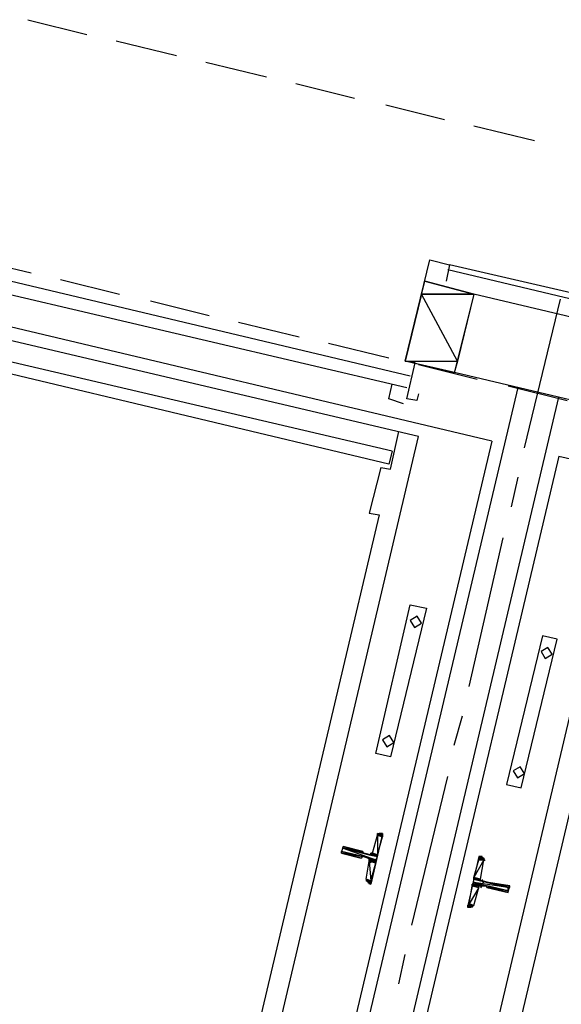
# Model space of a CAD drawing. Header units: feet. Extents: x -79 to 198, y -22 to 181.
# Tile 366 of 656: x 64.88 to 69.3, y 56.46 to 64.5. Entities that reach past the tile are written whole.
import ezdxf

# ---------------------------------------------------------------- set-up
doc = ezdxf.new("R2010")
doc.units = ezdxf.units.FT
for name, color, linetype in [('A-LINEA', 7, 'CONTINUOUS'), ('A-LINEA-FINA', 9, 'CONTINUOUS'), ('A-MURO-CONCRETO', 8, 'CONTINUOUS')]:
    doc.layers.add(name, color=color, linetype=linetype)

msp = doc.modelspace()

# ---------------------------------------------------------------- linework, layer by layer
at = {"layer": 'A-LINEA'}
for p, q in [((64.9467, 64.4978), (65.4267, 64.3778)), ((64.9467, 64.4978), (65.4267, 64.3778)), ((65.6667, 64.3244), (66.16, 64.2044)), ((65.6667, 64.3244), (66.16, 64.2044)), ((66.4, 64.1511), (66.8933, 64.0311)), ((66.4, 64.1511), (66.8933, 64.0311)), ((67.1333, 63.9778), (67.6133, 63.8578)), ((67.1333, 63.9778), (67.6133, 63.8578)), ((67.8667, 63.8044), (68.3467, 63.6844)), ((67.8667, 63.8044), (68.3467, 63.6844)), ((68.5867, 63.6311), (69.08, 63.5111)), ((68.5867, 63.6311), (69.08, 63.5111)), ((68.7333, 61.0578), (60.8133, 62.9378)), ((68.7333, 61.0578), (60.8133, 62.9378)), ((68.1333, 61.0978), (61.16, 62.7378)), ((68.1333, 61.0978), (61.16, 62.7378)), ((64.48, 62.5511), (64.9733, 62.4311)), ((64.48, 62.5511), (64.9733, 62.4311)), ((64.5333, 62.4311), (68.0667, 61.5911)), ((64.5333, 62.4311), (68.0667, 61.5911)), ((70.2133, 62.0178), (68.3733, 62.4578)), ((70.2267, 62.0711), (68.3867, 62.4978)), ((65.2133, 62.3778), (65.6933, 62.2578)), ((65.2133, 62.3778), (65.6933, 62.2578)), ((68.0267, 61.7111), (68.1867, 62.3644)), ((68.0267, 61.7111), (68.1867, 62.3644)), ((68.5867, 62.2578), (68.1867, 62.3644)), ((68.5867, 62.2578), (68.1867, 62.3644)), ((64.5067, 62.3244), (68.04, 61.4978)), ((64.5067, 62.3244), (68.04, 61.4978)), ((65.9467, 62.2044), (66.4267, 62.0844)), ((65.9467, 62.2044), (66.4267, 62.0844)), ((68.5867, 62.2578), (68.4267, 61.6178)), ((68.5867, 62.2578), (68.4267, 61.6178)), ((69.9467, 61.9378), (68.5867, 62.2578)), ((69.9467, 61.9378), (68.5867, 62.2578)), ((69, 61.0044), (69.2933, 62.2178)), ((69, 61.0044), (69.2933, 62.2178)), ((66.6667, 62.0311), (67.16, 61.9111)), ((66.6667, 62.0311), (67.16, 61.9111)), ((67.4, 61.8578), (67.8933, 61.7378)), ((67.4, 61.8578), (67.8933, 61.7378)), ((67.92, 60.9778), (64.3867, 61.8044)), ((67.92, 60.9778), (64.3867, 61.8044)), ((67.8933, 60.8711), (64.3733, 61.7111)), ((67.8933, 60.8711), (64.3733, 61.7111)), ((68.44, 61.6178), (68.0267, 61.7111)), ((68.44, 61.6178), (68.0267, 61.7111)), ((68.1333, 61.6844), (68.6133, 61.5644)), ((68.1333, 61.6844), (68.6133, 61.5644)), ((69.7867, 61.2978), (68.44, 61.6178)), ((69.7867, 61.2978), (68.44, 61.6178)), ((67.0267, 53.3778), (68.9467, 61.4978)), ((67.0267, 53.3778), (68.9467, 61.4978)), ((68.8667, 61.5111), (69.3467, 61.3911)), ((68.8667, 61.5111), (69.3467, 61.3911)), ((67.36, 53.2978), (69.28, 61.4178)), ((67.36, 53.2978), (69.28, 61.4178)), ((67.9067, 60.8311), (67.9733, 61.1378)), ((67.9067, 60.8311), (67.9733, 61.1378)), ((66.44, 53.9111), (68.1333, 61.0978)), ((66.44, 53.9111), (68.1333, 61.0978)), ((68.7333, 61.0578), (67.4, 55.4311)), ((68.7333, 61.0578), (67.4, 55.4311)), ((67.92, 60.9778), (67.8933, 60.8711)), ((67.92, 60.9778), (67.8933, 60.8711)), ((69.28, 60.9378), (67.9467, 55.2978)), ((69.28, 60.9378), (67.9467, 55.2978)), ((69.28, 60.9378), (77.1867, 59.0578)), ((69.28, 60.9378), (77.1867, 59.0578)), ((67.8267, 60.8444), (67.9067, 60.8311)), ((67.8267, 60.8444), (67.9067, 60.8311)), ((68.8933, 60.5244), (68.9467, 60.7644)), ((68.8933, 60.5244), (68.9467, 60.7644)), ((68.12, 53.5244), (69.8133, 60.6978)), ((68.12, 53.5244), (69.8133, 60.6978)), ((67.8133, 60.4578), (66.48, 54.8178)), ((67.8133, 60.4578), (66.48, 54.8178)), ((68.5467, 59.0578), (68.8267, 60.2711)), ((68.5467, 59.0578), (68.8267, 60.2711)), ((69.8267, 59.9778), (68.4933, 54.3378)), ((69.8267, 59.9778), (68.4933, 54.3378)), ((68.4267, 58.5778), (68.4933, 58.8178)), ((68.4267, 58.5778), (68.4933, 58.8178)), ((68.08, 57.1111), (68.3733, 58.3244)), ((68.08, 57.1111), (68.3733, 58.3244)), ((67.76, 57.6978), (67.8, 57.8444)), ((67.76, 57.6978), (67.8, 57.8444)), ((67.8246, 57.8572), (67.8009, 57.8437)), ((67.8246, 57.8572), (67.8009, 57.8437)), ((67.68, 57.6978), (67.7333, 57.6844)), ((67.68, 57.6978), (67.7333, 57.6844)), ((67.6933, 57.6978), (67.6933, 57.6978)), ((67.6933, 57.6978), (67.6933, 57.6978)), ((67.6667, 57.6578), (67.6667, 57.6578)), ((67.6667, 57.6578), (67.6667, 57.6578)), ((67.72, 57.6578), (67.68, 57.6711)), ((67.72, 57.6578), (67.68, 57.6711)), ((67.68, 57.6578), (67.68, 57.6578)), ((67.68, 57.6578), (67.68, 57.6578)), ((67.7067, 57.4844), (67.7333, 57.6311)), ((67.7067, 57.4844), (67.7333, 57.6311)), ((68.64, 57.4844), (68.6667, 57.6444)), ((68.64, 57.4844), (68.6667, 57.6444)), ((68.6797, 57.6345), (68.6646, 57.6572)), ((68.6797, 57.6345), (68.6646, 57.6572)), ((67.7203, 57.4677), (67.7354, 57.445)), ((67.7203, 57.4677), (67.7354, 57.445)), ((68.5867, 57.2711), (68.6267, 57.4178)), ((68.5867, 57.2711), (68.6267, 57.4178)), ((68.6533, 57.4311), (68.6933, 57.4311)), ((68.6533, 57.4311), (68.6933, 57.4311)), ((68.6933, 57.4178), (68.6933, 57.4178)), ((68.6933, 57.4178), (68.6933, 57.4178)), ((68.7067, 57.4178), (68.7067, 57.4178)), ((68.7067, 57.4178), (68.7067, 57.4178)), ((68.5621, 57.2583), (68.5858, 57.2718)), ((68.5621, 57.2583), (68.5858, 57.2718)), ((67.9733, 56.6311), (68.0267, 56.8711)), ((67.9733, 56.6311), (68.0267, 56.8711))]:
    msp.add_line(p, q, dxfattribs=at)
for points in [[(68.1333, 61.4444), (68.12, 61.3911), (68.04, 61.4044), (68.1067, 61.6978), (68.0267, 61.7111), (68.2267, 62.5378), (68.3867, 62.4978), (68.36, 62.3644)], [(68.1333, 61.4444), (68.12, 61.3911), (68.04, 61.4044), (68.1067, 61.6978), (68.0267, 61.7111), (68.2267, 62.5378), (68.3867, 62.4978), (68.36, 62.3644)], [(68.0133, 61.3644), (67.8933, 61.4044), (67.92, 61.5244)], [(68.0133, 61.3644), (67.8933, 61.4044), (67.92, 61.5244)], [(67.8267, 60.8444), (67.7333, 60.4711), (67.8133, 60.4578)], [(67.8267, 60.8444), (67.7333, 60.4711), (67.8133, 60.4578)], [(68.0667, 59.7244), (68.2, 59.6978), (67.9067, 58.4844), (67.7867, 58.5111), (68.0667, 59.7244)], [(68.0667, 59.7244), (68.2, 59.6978), (67.9067, 58.4844), (67.7867, 58.5111), (68.0667, 59.7244)], [(68.1241, 59.6299), (68.0679, 59.5952), (68.1026, 59.539), (68.1587, 59.5737), (68.1241, 59.6299)], [(68.1241, 59.6299), (68.0679, 59.5952), (68.1026, 59.539), (68.1587, 59.5737), (68.1241, 59.6299)], [(69.2667, 59.4444), (69.1467, 59.4711), (68.8533, 58.2578), (68.9733, 58.2311), (69.2667, 59.4444)], [(69.2667, 59.4444), (69.1467, 59.4711), (68.8533, 58.2578), (68.9733, 58.2311), (69.2667, 59.4444)], [(69.1907, 59.3765), (69.1346, 59.3419), (69.1693, 59.2857), (69.2254, 59.3204), (69.1907, 59.3765)], [(69.1907, 59.3765), (69.1346, 59.3419), (69.1693, 59.2857), (69.2254, 59.3204), (69.1907, 59.3765)], [(67.8974, 58.6565), (67.8413, 58.6219), (67.8759, 58.5657), (67.9321, 58.6004), (67.8974, 58.6565)], [(67.8974, 58.6565), (67.8413, 58.6219), (67.8759, 58.5657), (67.9321, 58.6004), (67.8974, 58.6565)], [(68.9641, 58.4032), (68.9079, 58.3685), (68.9426, 58.3124), (68.9987, 58.347), (68.9641, 58.4032)], [(68.9641, 58.4032), (68.9079, 58.3685), (68.9426, 58.3124), (68.9987, 58.347), (68.9641, 58.4032)], [(67.8267, 57.8578), (67.84, 57.8578), (67.7467, 57.4444), (67.7333, 57.4578)], [(67.8267, 57.8578), (67.84, 57.8578), (67.7467, 57.4444), (67.7333, 57.4578)], [(67.6667, 57.6578), (67.5067, 57.6978), (67.52, 57.7511), (67.68, 57.7111)], [(67.6667, 57.6578), (67.5067, 57.6978), (67.52, 57.7511), (67.68, 57.7111)], [(67.7354, 57.685), (67.7505, 57.6874), (67.7595, 57.6998)], [(67.7354, 57.685), (67.7505, 57.6874), (67.7595, 57.6998)], [(67.7461, 57.6198), (67.7437, 57.635), (67.7313, 57.6439)], [(67.7461, 57.6198), (67.7437, 57.635), (67.7313, 57.6439)], [(68.6533, 57.6711), (68.6267, 57.6711), (68.5333, 57.2578), (68.56, 57.2578)], [(68.6533, 57.6711), (68.6267, 57.6711), (68.5333, 57.2578), (68.56, 57.2578)], [(68.7067, 57.4178), (68.8667, 57.3778), (68.88, 57.4311), (68.7067, 57.4578), (68.7067, 57.4578), (68.6533, 57.4711)], [(68.7067, 57.4178), (68.8667, 57.3778), (68.88, 57.4311), (68.7067, 57.4578), (68.7067, 57.4578), (68.6533, 57.4711)], [(68.6539, 57.4824), (68.6563, 57.4673), (68.6687, 57.4583)], [(68.6539, 57.4824), (68.6563, 57.4673), (68.6687, 57.4583)], [(68.6646, 57.4306), (68.6495, 57.4281), (68.6405, 57.4157)], [(68.6646, 57.4306), (68.6495, 57.4281), (68.6405, 57.4157)]]:
    msp.add_lwpolyline(points, dxfattribs=at)
at = {"layer": 'A-LINEA-FINA'}
for p, q in [((67.84, 57.8444), (67.8, 57.8578)), ((67.84, 57.8444), (67.8, 57.8578)), ((67.84, 57.8444), (67.8, 57.8578)), ((67.84, 57.8444), (67.8, 57.8578)), ((67.84, 57.8444), (67.8133, 57.8578)), ((67.84, 57.8444), (67.8133, 57.8578)), ((67.84, 57.8578), (67.8267, 57.8578)), ((67.84, 57.8578), (67.8267, 57.8578)), ((67.68, 57.6711), (67.5067, 57.7111)), ((67.68, 57.6711), (67.5067, 57.7111)), ((67.6667, 57.6578), (67.5067, 57.6978)), ((67.6667, 57.6578), (67.5067, 57.6978)), ((67.68, 57.7111), (67.52, 57.7511)), ((67.68, 57.7111), (67.52, 57.7511)), ((67.68, 57.6978), (67.52, 57.7378)), ((67.68, 57.6978), (67.52, 57.7378)), ((67.68, 57.6978), (67.52, 57.7378)), ((67.68, 57.6978), (67.52, 57.7378)), ((67.8, 57.6844), (67.7467, 57.6978)), ((67.8, 57.6844), (67.7467, 57.6978)), ((67.8, 57.6711), (67.7467, 57.6844)), ((67.8, 57.6711), (67.7467, 57.6844)), ((67.7867, 57.6311), (67.7333, 57.6578)), ((67.7867, 57.6311), (67.7333, 57.6578)), ((67.7867, 57.6311), (67.7333, 57.6444)), ((67.7867, 57.6311), (67.7333, 57.6444)), ((67.7867, 57.6178), (67.7333, 57.6311)), ((67.7867, 57.6178), (67.7333, 57.6311)), ((68.6267, 57.6711), (68.6533, 57.6711)), ((68.6267, 57.6711), (68.6533, 57.6711)), ((68.6267, 57.6578), (68.6667, 57.6578)), ((68.6267, 57.6578), (68.6667, 57.6578)), ((67.7467, 57.4578), (67.7067, 57.4711)), ((67.7467, 57.4578), (67.7067, 57.4711)), ((67.7467, 57.4578), (67.72, 57.4578)), ((67.7467, 57.4578), (67.72, 57.4578)), ((67.7467, 57.4578), (67.72, 57.4578)), ((67.7467, 57.4578), (67.72, 57.4578)), ((68.5733, 57.4444), (68.64, 57.4311)), ((68.5733, 57.4444), (68.64, 57.4311)), ((68.5867, 57.4978), (68.64, 57.4844)), ((68.5867, 57.4978), (68.64, 57.4844)), ((68.5867, 57.4978), (68.64, 57.4844)), ((68.5867, 57.4978), (68.64, 57.4844)), ((68.5867, 57.4844), (68.64, 57.4711)), ((68.5867, 57.4844), (68.64, 57.4711)), ((68.7067, 57.4578), (68.88, 57.4311)), ((68.7067, 57.4578), (68.88, 57.4178)), ((68.7067, 57.4578), (68.88, 57.4178)), ((68.7067, 57.4578), (68.8667, 57.4178)), ((68.7067, 57.4578), (68.88, 57.4311)), ((68.7067, 57.4578), (68.88, 57.4178)), ((68.7067, 57.4578), (68.88, 57.4178)), ((68.7067, 57.4578), (68.8667, 57.4178)), ((68.5733, 57.4311), (68.6267, 57.4178)), ((68.5733, 57.4311), (68.6267, 57.4178)), ((68.6933, 57.4178), (68.8667, 57.3778)), ((68.6933, 57.4178), (68.8667, 57.3778)), ((68.7067, 57.4178), (68.8667, 57.3778)), ((68.7067, 57.4178), (68.8667, 57.3778)), ((68.5467, 57.2844), (68.5867, 57.2711)), ((68.5467, 57.2844), (68.5867, 57.2711)), ((68.5333, 57.2711), (68.5733, 57.2578)), ((68.5333, 57.2711), (68.5733, 57.2578))]:
    msp.add_line(p, q, dxfattribs=at)
for points in [[(67.8, 57.8444), (67.8, 57.6844), (67.76, 57.6978), (67.8, 57.8444)], [(67.8, 57.8444), (67.8, 57.6844), (67.76, 57.6978), (67.8, 57.8444)], [(67.8133, 57.8578), (67.84, 57.8444), (67.8, 57.8578), (67.8133, 57.8578)], [(67.8, 57.8578), (67.84, 57.8444), (67.84, 57.8444), (67.8, 57.8578), (67.8, 57.8578)], [(67.8, 57.8578), (67.84, 57.8444), (67.8, 57.8444), (67.8, 57.8578), (67.8, 57.8578)], [(67.8133, 57.8578), (67.84, 57.8444), (67.8, 57.8578), (67.8133, 57.8578)], [(67.8, 57.8578), (67.84, 57.8444), (67.84, 57.8444), (67.8, 57.8578), (67.8, 57.8578)], [(67.8, 57.8578), (67.84, 57.8444), (67.8, 57.8444), (67.8, 57.8578), (67.8, 57.8578)], [(67.84, 57.8311), (67.84, 57.8311), (67.8, 57.8444), (67.84, 57.8311)], [(67.84, 57.8311), (67.8, 57.8444), (67.84, 57.8444), (67.84, 57.8311), (67.84, 57.8311)], [(67.84, 57.8311), (67.8, 57.8444), (67.8, 57.6844), (67.84, 57.8311)], [(67.84, 57.8311), (67.84, 57.8311), (67.8, 57.8444), (67.84, 57.8311)], [(67.84, 57.8311), (67.8, 57.8444), (67.84, 57.8444), (67.84, 57.8311), (67.84, 57.8311)], [(67.84, 57.8311), (67.8, 57.8444), (67.8, 57.6844), (67.84, 57.8311)], [(67.84, 57.8578), (67.8267, 57.8578), (67.8133, 57.8578), (67.84, 57.8578), (67.84, 57.8578)], [(67.8133, 57.8578), (67.84, 57.8578), (67.84, 57.8578), (67.8133, 57.8578)], [(67.84, 57.8578), (67.84, 57.8578), (67.8133, 57.8578), (67.84, 57.8578), (67.84, 57.8578)], [(67.84, 57.8444), (67.84, 57.8444), (67.8133, 57.8578), (67.84, 57.8444)], [(67.84, 57.8444), (67.8133, 57.8578), (67.84, 57.8578), (67.84, 57.8444), (67.84, 57.8444)], [(67.84, 57.8578), (67.8267, 57.8578), (67.8133, 57.8578), (67.84, 57.8578), (67.84, 57.8578)], [(67.8133, 57.8578), (67.84, 57.8578), (67.84, 57.8578), (67.8133, 57.8578)], [(67.84, 57.8578), (67.84, 57.8578), (67.8133, 57.8578), (67.84, 57.8578), (67.84, 57.8578)], [(67.84, 57.8444), (67.84, 57.8444), (67.8133, 57.8578), (67.84, 57.8444)], [(67.84, 57.8444), (67.8133, 57.8578), (67.84, 57.8578), (67.84, 57.8444), (67.84, 57.8444)], [(67.8267, 57.8578), (67.84, 57.8578), (67.84, 57.8578), (67.8267, 57.8578)], [(67.84, 57.8578), (67.84, 57.8578), (67.8267, 57.8578), (67.84, 57.8578)], [(67.8267, 57.8578), (67.84, 57.8578), (67.84, 57.8578), (67.8267, 57.8578)], [(67.84, 57.8578), (67.84, 57.8578), (67.8267, 57.8578), (67.84, 57.8578)], [(67.52, 57.7378), (67.7867, 57.6444), (67.5067, 57.7111), (67.52, 57.7378), (67.52, 57.7378)], [(67.52, 57.7378), (67.7867, 57.6444), (67.5067, 57.7111), (67.52, 57.7378), (67.52, 57.7378)], [(67.5067, 57.7111), (67.68, 57.6711), (67.68, 57.6711), (67.5067, 57.7111)], [(67.68, 57.6711), (67.68, 57.6711), (67.5067, 57.7111), (67.68, 57.6711), (67.68, 57.6711)], [(67.5067, 57.7111), (67.68, 57.6711), (67.68, 57.6711), (67.5067, 57.7111)], [(67.68, 57.6711), (67.68, 57.6711), (67.5067, 57.7111), (67.68, 57.6711), (67.68, 57.6711)], [(67.5067, 57.7111), (67.68, 57.6711), (67.5067, 57.6978), (67.5067, 57.7111), (67.5067, 57.7111)], [(67.5067, 57.7111), (67.68, 57.6711), (67.68, 57.6711), (67.5067, 57.7111)], [(67.68, 57.6711), (67.68, 57.6711), (67.5067, 57.7111), (67.68, 57.6711), (67.68, 57.6711)], [(67.5067, 57.7111), (67.68, 57.6711), (67.68, 57.6711), (67.5067, 57.7111)], [(67.68, 57.6711), (67.68, 57.6711), (67.5067, 57.7111), (67.68, 57.6711), (67.68, 57.6711)], [(67.5067, 57.7111), (67.68, 57.6711), (67.5067, 57.6978), (67.5067, 57.7111), (67.5067, 57.7111)], [(67.6667, 57.6578), (67.6667, 57.6578), (67.5067, 57.6978), (67.6667, 57.6578)], [(67.6667, 57.6578), (67.5067, 57.6978), (67.68, 57.6711), (67.6667, 57.6578), (67.6667, 57.6578)], [(67.5067, 57.6978), (67.6667, 57.6578), (67.6667, 57.6578), (67.5067, 57.6978)], [(67.6667, 57.6578), (67.6667, 57.6578), (67.5067, 57.6978), (67.6667, 57.6578), (67.6667, 57.6578)], [(67.5067, 57.6978), (67.6667, 57.6578), (67.6667, 57.6578), (67.5067, 57.6978)], [(67.6667, 57.6578), (67.6667, 57.6578), (67.5067, 57.6978), (67.6667, 57.6578)], [(67.5067, 57.6978), (67.6667, 57.6578), (67.6667, 57.6578), (67.5067, 57.6978), (67.5067, 57.6978)], [(67.5067, 57.6978), (67.6667, 57.6578), (67.6667, 57.6578), (67.5067, 57.6978)], [(67.6667, 57.6578), (67.6667, 57.6578), (67.5067, 57.6978), (67.6667, 57.6578), (67.6667, 57.6578)], [(67.5067, 57.6978), (67.6667, 57.6578), (67.6667, 57.6578), (67.5067, 57.6978)], [(67.6667, 57.6578), (67.6667, 57.6578), (67.5067, 57.6978), (67.6667, 57.6578), (67.6667, 57.6578)], [(67.6667, 57.6578), (67.6667, 57.6578), (67.5067, 57.6978), (67.6667, 57.6578)], [(67.6667, 57.6578), (67.5067, 57.6978), (67.68, 57.6711), (67.6667, 57.6578), (67.6667, 57.6578)], [(67.5067, 57.6978), (67.6667, 57.6578), (67.6667, 57.6578), (67.5067, 57.6978)], [(67.6667, 57.6578), (67.6667, 57.6578), (67.5067, 57.6978), (67.6667, 57.6578), (67.6667, 57.6578)], [(67.5067, 57.6978), (67.6667, 57.6578), (67.6667, 57.6578), (67.5067, 57.6978)], [(67.6667, 57.6578), (67.6667, 57.6578), (67.5067, 57.6978), (67.6667, 57.6578)], [(67.5067, 57.6978), (67.6667, 57.6578), (67.6667, 57.6578), (67.5067, 57.6978), (67.5067, 57.6978)], [(67.5067, 57.6978), (67.6667, 57.6578), (67.6667, 57.6578), (67.5067, 57.6978)], [(67.6667, 57.6578), (67.6667, 57.6578), (67.5067, 57.6978), (67.6667, 57.6578), (67.6667, 57.6578)], [(67.5067, 57.6978), (67.6667, 57.6578), (67.6667, 57.6578), (67.5067, 57.6978)], [(67.6667, 57.6578), (67.6667, 57.6578), (67.5067, 57.6978), (67.6667, 57.6578), (67.6667, 57.6578)], [(67.52, 57.7511), (67.68, 57.7111), (67.52, 57.7378), (67.52, 57.7511), (67.52, 57.7511)], [(67.52, 57.7511), (67.68, 57.7111), (67.52, 57.7378), (67.52, 57.7511), (67.52, 57.7511)], [(67.52, 57.7378), (67.68, 57.6978), (67.68, 57.6978), (67.52, 57.7378)], [(67.68, 57.6978), (67.68, 57.6978), (67.52, 57.7378), (67.68, 57.6978)], [(67.68, 57.6978), (67.52, 57.7378), (67.68, 57.7111), (67.68, 57.6978), (67.68, 57.6978)], [(67.52, 57.7378), (67.68, 57.6978), (67.68, 57.6978), (67.52, 57.7378)], [(67.68, 57.6978), (67.68, 57.6978), (67.52, 57.7378), (67.68, 57.6978), (67.68, 57.6978)], [(67.52, 57.7378), (67.68, 57.6978), (67.68, 57.6978), (67.52, 57.7378)], [(67.68, 57.6978), (67.68, 57.6978), (67.52, 57.7378), (67.68, 57.6978)], [(67.52, 57.7378), (67.68, 57.6978), (67.68, 57.6978), (67.52, 57.7378), (67.52, 57.7378)], [(67.52, 57.7378), (67.68, 57.6978), (67.68, 57.6978), (67.52, 57.7378)], [(67.68, 57.6978), (67.68, 57.6978), (67.52, 57.7378), (67.68, 57.6978), (67.68, 57.6978)], [(67.52, 57.7378), (67.68, 57.6978), (67.68, 57.6978), (67.52, 57.7378)], [(67.68, 57.6978), (67.68, 57.6978), (67.52, 57.7378), (67.68, 57.6978), (67.68, 57.6978)], [(67.52, 57.7378), (67.68, 57.6978), (67.68, 57.6978), (67.52, 57.7378)], [(67.68, 57.6978), (67.68, 57.6978), (67.52, 57.7378), (67.68, 57.6978), (67.68, 57.6978)], [(67.8, 57.6711), (67.52, 57.7378), (67.7867, 57.6444), (67.8, 57.6711)], [(67.52, 57.7378), (67.68, 57.6978), (67.68, 57.6978), (67.52, 57.7378)], [(67.68, 57.6978), (67.68, 57.6978), (67.52, 57.7378), (67.68, 57.6978)], [(67.68, 57.6978), (67.52, 57.7378), (67.68, 57.7111), (67.68, 57.6978), (67.68, 57.6978)], [(67.52, 57.7378), (67.68, 57.6978), (67.68, 57.6978), (67.52, 57.7378)], [(67.68, 57.6978), (67.68, 57.6978), (67.52, 57.7378), (67.68, 57.6978), (67.68, 57.6978)], [(67.52, 57.7378), (67.68, 57.6978), (67.68, 57.6978), (67.52, 57.7378)], [(67.68, 57.6978), (67.68, 57.6978), (67.52, 57.7378), (67.68, 57.6978)], [(67.52, 57.7378), (67.68, 57.6978), (67.68, 57.6978), (67.52, 57.7378), (67.52, 57.7378)], [(67.52, 57.7378), (67.68, 57.6978), (67.68, 57.6978), (67.52, 57.7378)], [(67.68, 57.6978), (67.68, 57.6978), (67.52, 57.7378), (67.68, 57.6978), (67.68, 57.6978)], [(67.52, 57.7378), (67.68, 57.6978), (67.68, 57.6978), (67.52, 57.7378)], [(67.68, 57.6978), (67.68, 57.6978), (67.52, 57.7378), (67.68, 57.6978), (67.68, 57.6978)], [(67.52, 57.7378), (67.68, 57.6978), (67.68, 57.6978), (67.52, 57.7378)], [(67.68, 57.6978), (67.68, 57.6978), (67.52, 57.7378), (67.68, 57.6978), (67.68, 57.6978)], [(67.8, 57.6711), (67.52, 57.7378), (67.7867, 57.6444), (67.8, 57.6711)], [(67.7467, 57.6844), (67.8, 57.6711), (67.7333, 57.6844), (67.7467, 57.6844), (67.7467, 57.6844)], [(67.7333, 57.6844), (67.8, 57.6711), (67.8, 57.6711), (67.7333, 57.6844)], [(67.8, 57.6711), (67.8, 57.6711), (67.7333, 57.6844), (67.8, 57.6711), (67.8, 57.6711)], [(67.7333, 57.6844), (67.8, 57.6711), (67.8, 57.6711), (67.7333, 57.6844)], [(67.8, 57.6711), (67.8, 57.6711), (67.7333, 57.6844), (67.8, 57.6711), (67.8, 57.6711)], [(67.7333, 57.6844), (67.8, 57.6711), (67.8, 57.6711), (67.7333, 57.6844)], [(67.8, 57.6711), (67.8, 57.6711), (67.7333, 57.6844), (67.8, 57.6711), (67.8, 57.6711)], [(67.7467, 57.6844), (67.8, 57.6711), (67.7333, 57.6844), (67.7467, 57.6844), (67.7467, 57.6844)], [(67.7333, 57.6844), (67.8, 57.6711), (67.8, 57.6711), (67.7333, 57.6844)], [(67.8, 57.6711), (67.8, 57.6711), (67.7333, 57.6844), (67.8, 57.6711), (67.8, 57.6711)], [(67.7333, 57.6844), (67.8, 57.6711), (67.8, 57.6711), (67.7333, 57.6844)], [(67.8, 57.6711), (67.8, 57.6711), (67.7333, 57.6844), (67.8, 57.6711), (67.8, 57.6711)], [(67.7333, 57.6844), (67.8, 57.6711), (67.8, 57.6711), (67.7333, 57.6844)], [(67.8, 57.6711), (67.8, 57.6711), (67.7333, 57.6844), (67.8, 57.6711), (67.8, 57.6711)], [(67.8, 57.6844), (67.76, 57.6978), (67.7467, 57.6978), (67.8, 57.6844), (67.8, 57.6844)], [(67.8, 57.6844), (67.8, 57.6844), (67.7467, 57.6978), (67.8, 57.6844)], [(67.7467, 57.6978), (67.8, 57.6844), (67.8, 57.6844), (67.7467, 57.6978)], [(67.8, 57.6844), (67.8, 57.6844), (67.7467, 57.6978), (67.8, 57.6844), (67.8, 57.6844)], [(67.8, 57.6844), (67.7467, 57.6978), (67.8, 57.6711), (67.8, 57.6844)], [(67.7467, 57.6978), (67.8, 57.6711), (67.7467, 57.6844), (67.7467, 57.6978), (67.7467, 57.6978)], [(67.8, 57.6844), (67.76, 57.6978), (67.7467, 57.6978), (67.8, 57.6844), (67.8, 57.6844)], [(67.8, 57.6844), (67.8, 57.6844), (67.7467, 57.6978), (67.8, 57.6844)], [(67.7467, 57.6978), (67.8, 57.6844), (67.8, 57.6844), (67.7467, 57.6978)], [(67.8, 57.6844), (67.8, 57.6844), (67.7467, 57.6978), (67.8, 57.6844), (67.8, 57.6844)], [(67.8, 57.6844), (67.7467, 57.6978), (67.8, 57.6711), (67.8, 57.6844)], [(67.7467, 57.6978), (67.8, 57.6711), (67.7467, 57.6844), (67.7467, 57.6978), (67.7467, 57.6978)], [(67.7467, 57.6844), (67.8, 57.6711), (67.8, 57.6711), (67.7467, 57.6844)], [(67.8, 57.6711), (67.8, 57.6711), (67.7467, 57.6844), (67.8, 57.6711), (67.8, 57.6711)], [(67.7467, 57.6844), (67.8, 57.6711), (67.8, 57.6711), (67.7467, 57.6844)], [(67.8, 57.6711), (67.8, 57.6711), (67.7467, 57.6844), (67.8, 57.6711), (67.8, 57.6711)], [(67.76, 57.6978), (67.8, 57.6844), (67.8, 57.6844), (67.76, 57.6978)], [(67.76, 57.6978), (67.8, 57.6844), (67.8, 57.6844), (67.76, 57.6978)], [(67.7333, 57.6311), (67.7467, 57.4711), (67.7067, 57.4844), (67.7333, 57.6311)], [(67.7333, 57.6311), (67.7467, 57.4711), (67.7067, 57.4844), (67.7333, 57.6311)], [(67.72, 57.6578), (67.7867, 57.6444), (67.7867, 57.6444), (67.72, 57.6578)], [(67.7867, 57.6444), (67.7867, 57.6444), (67.72, 57.6578), (67.7867, 57.6444), (67.7867, 57.6444)], [(67.7867, 57.6444), (67.72, 57.6578), (67.7867, 57.6311), (67.7867, 57.6444)], [(67.72, 57.6578), (67.7867, 57.6311), (67.7333, 57.6578), (67.72, 57.6578), (67.72, 57.6578)], [(67.72, 57.6578), (67.7867, 57.6444), (67.7867, 57.6444), (67.72, 57.6578)], [(67.7867, 57.6444), (67.7867, 57.6444), (67.72, 57.6578), (67.7867, 57.6444), (67.7867, 57.6444)], [(67.7867, 57.6444), (67.72, 57.6578), (67.7867, 57.6311), (67.7867, 57.6444)], [(67.72, 57.6578), (67.7867, 57.6311), (67.7333, 57.6578), (67.72, 57.6578), (67.72, 57.6578)], [(67.7333, 57.6578), (67.7867, 57.6311), (67.7333, 57.6444), (67.7333, 57.6578), (67.7333, 57.6578)], [(67.7333, 57.6578), (67.7867, 57.6311), (67.7333, 57.6444), (67.7333, 57.6578), (67.7333, 57.6578)], [(67.7333, 57.6444), (67.7867, 57.6311), (67.7867, 57.6311), (67.7333, 57.6444)], [(67.7867, 57.6311), (67.7867, 57.6311), (67.7333, 57.6444), (67.7867, 57.6311), (67.7867, 57.6311)], [(67.7333, 57.6444), (67.7867, 57.6311), (67.7867, 57.6311), (67.7333, 57.6444)], [(67.7867, 57.6311), (67.7867, 57.6311), (67.7333, 57.6444), (67.7867, 57.6311), (67.7867, 57.6311)], [(67.7333, 57.6444), (67.7867, 57.6311), (67.7867, 57.6311), (67.7333, 57.6444)], [(67.7867, 57.6311), (67.7867, 57.6311), (67.7333, 57.6444), (67.7867, 57.6311), (67.7867, 57.6311)], [(67.7333, 57.6444), (67.7867, 57.6311), (67.7333, 57.6311), (67.7333, 57.6444), (67.7333, 57.6444)], [(67.7333, 57.6444), (67.7867, 57.6311), (67.7867, 57.6311), (67.7333, 57.6444)], [(67.7867, 57.6311), (67.7867, 57.6311), (67.7333, 57.6444), (67.7867, 57.6311), (67.7867, 57.6311)], [(67.7333, 57.6444), (67.7867, 57.6311), (67.7867, 57.6311), (67.7333, 57.6444)], [(67.7867, 57.6311), (67.7867, 57.6311), (67.7333, 57.6444), (67.7867, 57.6311), (67.7867, 57.6311)], [(67.7333, 57.6444), (67.7867, 57.6311), (67.7867, 57.6311), (67.7333, 57.6444)], [(67.7867, 57.6311), (67.7867, 57.6311), (67.7333, 57.6444), (67.7867, 57.6311), (67.7867, 57.6311)], [(67.7333, 57.6444), (67.7867, 57.6311), (67.7333, 57.6311), (67.7333, 57.6444), (67.7333, 57.6444)], [(67.7333, 57.6311), (67.7867, 57.6178), (67.7867, 57.6178), (67.7333, 57.6311)], [(67.7867, 57.6178), (67.7867, 57.6178), (67.7333, 57.6311), (67.7867, 57.6178)], [(67.7867, 57.6178), (67.7333, 57.6311), (67.7867, 57.6311), (67.7867, 57.6178), (67.7867, 57.6178)], [(67.7867, 57.6178), (67.7333, 57.6311), (67.7467, 57.4711), (67.7867, 57.6178)], [(67.7333, 57.6311), (67.7867, 57.6178), (67.7867, 57.6178), (67.7333, 57.6311)], [(67.7867, 57.6178), (67.7867, 57.6178), (67.7333, 57.6311), (67.7867, 57.6178)], [(67.7867, 57.6178), (67.7333, 57.6311), (67.7867, 57.6311), (67.7867, 57.6178), (67.7867, 57.6178)], [(67.7867, 57.6178), (67.7333, 57.6311), (67.7467, 57.4711), (67.7867, 57.6178)], [(68.6267, 57.6444), (68.6667, 57.6444), (68.5867, 57.4978), (68.6267, 57.6444)], [(68.6667, 57.6444), (68.5867, 57.4978), (68.64, 57.4844), (68.6667, 57.6444)], [(68.6267, 57.6444), (68.6667, 57.6444), (68.5867, 57.4978), (68.6267, 57.6444)], [(68.6667, 57.6444), (68.5867, 57.4978), (68.64, 57.4844), (68.6667, 57.6444)], [(68.6533, 57.6711), (68.6267, 57.6711), (68.6533, 57.6578), (68.6533, 57.6711)], [(68.6267, 57.6711), (68.6533, 57.6578), (68.6667, 57.6578), (68.6267, 57.6711), (68.6267, 57.6711)], [(68.6533, 57.6578), (68.6267, 57.6711), (68.6267, 57.6711), (68.6533, 57.6578)], [(68.6267, 57.6711), (68.6267, 57.6711), (68.6667, 57.6578), (68.6267, 57.6711)], [(68.6267, 57.6711), (68.6667, 57.6578), (68.6267, 57.6711), (68.6267, 57.6711), (68.6267, 57.6711)], [(68.6267, 57.6578), (68.6667, 57.6578), (68.6267, 57.6711), (68.6267, 57.6578), (68.6267, 57.6578)], [(68.6533, 57.6711), (68.6267, 57.6711), (68.6533, 57.6578), (68.6533, 57.6711)], [(68.6267, 57.6711), (68.6533, 57.6578), (68.6667, 57.6578), (68.6267, 57.6711), (68.6267, 57.6711)], [(68.6533, 57.6578), (68.6267, 57.6711), (68.6267, 57.6711), (68.6533, 57.6578)], [(68.6267, 57.6711), (68.6267, 57.6711), (68.6667, 57.6578), (68.6267, 57.6711)], [(68.6267, 57.6711), (68.6667, 57.6578), (68.6267, 57.6711), (68.6267, 57.6711), (68.6267, 57.6711)], [(68.6267, 57.6578), (68.6667, 57.6578), (68.6267, 57.6711), (68.6267, 57.6578), (68.6267, 57.6578)], [(68.6667, 57.6444), (68.6267, 57.6578), (68.6667, 57.6578), (68.6667, 57.6444)], [(68.6667, 57.6578), (68.6267, 57.6578), (68.6267, 57.6578), (68.6667, 57.6578)], [(68.6267, 57.6578), (68.6267, 57.6578), (68.6667, 57.6578), (68.6267, 57.6578)], [(68.6667, 57.6578), (68.6267, 57.6578), (68.6267, 57.6578), (68.6667, 57.6578)], [(68.6267, 57.6578), (68.6267, 57.6578), (68.6667, 57.6444), (68.6267, 57.6578)], [(68.6267, 57.6578), (68.6667, 57.6444), (68.6267, 57.6578), (68.6267, 57.6578), (68.6267, 57.6578)], [(68.6267, 57.6444), (68.6667, 57.6444), (68.6267, 57.6578), (68.6267, 57.6444), (68.6267, 57.6444)], [(68.6667, 57.6444), (68.6267, 57.6578), (68.6667, 57.6578), (68.6667, 57.6444)], [(68.6667, 57.6578), (68.6267, 57.6578), (68.6267, 57.6578), (68.6667, 57.6578)], [(68.6267, 57.6578), (68.6267, 57.6578), (68.6667, 57.6578), (68.6267, 57.6578)], [(68.6667, 57.6578), (68.6267, 57.6578), (68.6267, 57.6578), (68.6667, 57.6578)], [(68.6267, 57.6578), (68.6267, 57.6578), (68.6667, 57.6444), (68.6267, 57.6578)], [(68.6267, 57.6578), (68.6667, 57.6444), (68.6267, 57.6578), (68.6267, 57.6578), (68.6267, 57.6578)], [(68.6267, 57.6444), (68.6667, 57.6444), (68.6267, 57.6578), (68.6267, 57.6444), (68.6267, 57.6444)], [(68.6267, 57.6444), (68.6267, 57.6444), (68.6667, 57.6444), (68.6267, 57.6444)], [(68.6267, 57.6444), (68.6267, 57.6444), (68.6667, 57.6444), (68.6267, 57.6444)], [(67.7467, 57.4711), (67.7067, 57.4844), (67.7067, 57.4711), (67.7467, 57.4711), (67.7467, 57.4711)], [(67.7067, 57.4844), (67.7467, 57.4711), (67.7467, 57.4711), (67.7067, 57.4844), (67.7067, 57.4844)], [(67.7467, 57.4711), (67.7067, 57.4844), (67.7067, 57.4711), (67.7467, 57.4711), (67.7467, 57.4711)], [(67.7067, 57.4844), (67.7467, 57.4711), (67.7467, 57.4711), (67.7067, 57.4844), (67.7067, 57.4844)], [(67.7467, 57.4578), (67.7467, 57.4578), (67.7067, 57.4711), (67.7467, 57.4578)], [(67.7467, 57.4578), (67.7067, 57.4711), (67.7467, 57.4711), (67.7467, 57.4578), (67.7467, 57.4578)], [(67.7067, 57.4711), (67.7467, 57.4578), (67.72, 57.4711), (67.7067, 57.4711)], [(67.7467, 57.4578), (67.7467, 57.4578), (67.7067, 57.4711), (67.7467, 57.4578)], [(67.7467, 57.4578), (67.7067, 57.4711), (67.7467, 57.4711), (67.7467, 57.4578), (67.7467, 57.4578)], [(67.7067, 57.4711), (67.7467, 57.4578), (67.72, 57.4711), (67.7067, 57.4711)], [(67.7467, 57.4578), (67.72, 57.4711), (67.72, 57.4578), (67.7467, 57.4578), (67.7467, 57.4578)], [(67.72, 57.4711), (67.7467, 57.4578), (67.7467, 57.4578), (67.72, 57.4711)], [(67.7467, 57.4578), (67.72, 57.4711), (67.72, 57.4578), (67.7467, 57.4578), (67.7467, 57.4578)], [(67.72, 57.4711), (67.7467, 57.4578), (67.7467, 57.4578), (67.72, 57.4711)], [(67.7467, 57.4578), (67.7467, 57.4578), (67.72, 57.4578), (67.7467, 57.4578)], [(67.72, 57.4578), (67.7467, 57.4578), (67.7467, 57.4578), (67.72, 57.4578)], [(67.7467, 57.4578), (67.7467, 57.4578), (67.72, 57.4578), (67.7467, 57.4578)], [(67.72, 57.4578), (67.7467, 57.4578), (67.7467, 57.4578), (67.72, 57.4578), (67.72, 57.4578)], [(67.7467, 57.4578), (67.72, 57.4578), (67.7467, 57.4444), (67.7467, 57.4578)], [(67.72, 57.4578), (67.7467, 57.4444), (67.7333, 57.4578), (67.72, 57.4578), (67.72, 57.4578)], [(67.7467, 57.4578), (67.7467, 57.4578), (67.72, 57.4578), (67.7467, 57.4578)], [(67.72, 57.4578), (67.7467, 57.4578), (67.7467, 57.4578), (67.72, 57.4578)], [(67.7467, 57.4578), (67.7467, 57.4578), (67.72, 57.4578), (67.7467, 57.4578)], [(67.72, 57.4578), (67.7467, 57.4578), (67.7467, 57.4578), (67.72, 57.4578), (67.72, 57.4578)], [(67.7467, 57.4578), (67.72, 57.4578), (67.7467, 57.4444), (67.7467, 57.4578)], [(67.72, 57.4578), (67.7467, 57.4444), (67.7333, 57.4578), (67.72, 57.4578), (67.72, 57.4578)], [(68.5733, 57.4444), (68.5733, 57.4444), (68.64, 57.4311), (68.5733, 57.4444)], [(68.5733, 57.4444), (68.64, 57.4311), (68.5867, 57.4444), (68.5733, 57.4444), (68.5733, 57.4444)], [(68.64, 57.4311), (68.5733, 57.4444), (68.6267, 57.4311), (68.64, 57.4311), (68.64, 57.4311)], [(68.6267, 57.4311), (68.5733, 57.4444), (68.5733, 57.4444), (68.6267, 57.4311)], [(68.5733, 57.4444), (68.5733, 57.4444), (68.6267, 57.4311), (68.5733, 57.4444), (68.5733, 57.4444)], [(68.5733, 57.4444), (68.6267, 57.4311), (68.5733, 57.4311), (68.5733, 57.4444)], [(68.5733, 57.4444), (68.5733, 57.4444), (68.64, 57.4311), (68.5733, 57.4444)], [(68.5733, 57.4444), (68.64, 57.4311), (68.5867, 57.4444), (68.5733, 57.4444), (68.5733, 57.4444)], [(68.64, 57.4311), (68.5733, 57.4444), (68.6267, 57.4311), (68.64, 57.4311), (68.64, 57.4311)], [(68.6267, 57.4311), (68.5733, 57.4444), (68.5733, 57.4444), (68.6267, 57.4311)], [(68.5733, 57.4444), (68.5733, 57.4444), (68.6267, 57.4311), (68.5733, 57.4444), (68.5733, 57.4444)], [(68.5733, 57.4444), (68.6267, 57.4311), (68.5733, 57.4311), (68.5733, 57.4444)], [(68.64, 57.4844), (68.5867, 57.4978), (68.5867, 57.4978), (68.64, 57.4844)], [(68.5867, 57.4978), (68.5867, 57.4978), (68.64, 57.4844), (68.5867, 57.4978)], [(68.64, 57.4844), (68.5867, 57.4978), (68.5867, 57.4978), (68.64, 57.4844)], [(68.5867, 57.4978), (68.5867, 57.4978), (68.64, 57.4844), (68.5867, 57.4978), (68.5867, 57.4978)], [(68.5867, 57.4978), (68.64, 57.4844), (68.5867, 57.4844), (68.5867, 57.4978)], [(68.64, 57.4844), (68.5867, 57.4978), (68.5867, 57.4978), (68.64, 57.4844)], [(68.5867, 57.4978), (68.5867, 57.4978), (68.64, 57.4844), (68.5867, 57.4978)], [(68.64, 57.4844), (68.5867, 57.4978), (68.5867, 57.4978), (68.64, 57.4844)], [(68.5867, 57.4978), (68.5867, 57.4978), (68.64, 57.4844), (68.5867, 57.4978), (68.5867, 57.4978)], [(68.5867, 57.4978), (68.64, 57.4844), (68.5867, 57.4844), (68.5867, 57.4978)], [(68.64, 57.4844), (68.5867, 57.4844), (68.64, 57.4711), (68.64, 57.4844), (68.64, 57.4844)], [(68.64, 57.4711), (68.5867, 57.4844), (68.6533, 57.4711), (68.64, 57.4711), (68.64, 57.4711)], [(68.6533, 57.4711), (68.5867, 57.4844), (68.5867, 57.4844), (68.6533, 57.4711)], [(68.5867, 57.4844), (68.5867, 57.4844), (68.6533, 57.4711), (68.5867, 57.4844), (68.5867, 57.4844)], [(68.6533, 57.4711), (68.5867, 57.4844), (68.5867, 57.4844), (68.6533, 57.4711)], [(68.5867, 57.4844), (68.5867, 57.4844), (68.6533, 57.4711), (68.5867, 57.4844), (68.5867, 57.4844)], [(68.6533, 57.4711), (68.5867, 57.4844), (68.5867, 57.4844), (68.6533, 57.4711)], [(68.5867, 57.4844), (68.5867, 57.4844), (68.6533, 57.4711), (68.5867, 57.4844), (68.5867, 57.4844)], [(68.6533, 57.4711), (68.5867, 57.4844), (68.5867, 57.4844), (68.6533, 57.4711)], [(68.5867, 57.4844), (68.5867, 57.4844), (68.6533, 57.4711), (68.5867, 57.4844), (68.5867, 57.4844)], [(68.5867, 57.4844), (68.8667, 57.4178), (68.5867, 57.4578), (68.5867, 57.4844)], [(68.64, 57.4844), (68.5867, 57.4844), (68.64, 57.4711), (68.64, 57.4844), (68.64, 57.4844)], [(68.64, 57.4711), (68.5867, 57.4844), (68.6533, 57.4711), (68.64, 57.4711), (68.64, 57.4711)], [(68.6533, 57.4711), (68.5867, 57.4844), (68.5867, 57.4844), (68.6533, 57.4711)], [(68.5867, 57.4844), (68.5867, 57.4844), (68.6533, 57.4711), (68.5867, 57.4844), (68.5867, 57.4844)], [(68.6533, 57.4711), (68.5867, 57.4844), (68.5867, 57.4844), (68.6533, 57.4711)], [(68.5867, 57.4844), (68.5867, 57.4844), (68.6533, 57.4711), (68.5867, 57.4844), (68.5867, 57.4844)], [(68.6533, 57.4711), (68.5867, 57.4844), (68.5867, 57.4844), (68.6533, 57.4711)], [(68.5867, 57.4844), (68.5867, 57.4844), (68.6533, 57.4711), (68.5867, 57.4844), (68.5867, 57.4844)], [(68.6533, 57.4711), (68.5867, 57.4844), (68.5867, 57.4844), (68.6533, 57.4711)], [(68.5867, 57.4844), (68.5867, 57.4844), (68.6533, 57.4711), (68.5867, 57.4844), (68.5867, 57.4844)], [(68.5867, 57.4844), (68.8667, 57.4178), (68.5867, 57.4578), (68.5867, 57.4844)], [(68.8667, 57.4178), (68.5867, 57.4578), (68.8667, 57.3911), (68.8667, 57.4178), (68.8667, 57.4178)], [(68.6533, 57.4311), (68.5867, 57.4578), (68.5867, 57.4578), (68.6533, 57.4311)], [(68.5867, 57.4578), (68.5867, 57.4578), (68.6533, 57.4311), (68.5867, 57.4578), (68.5867, 57.4578)], [(68.5867, 57.4578), (68.6533, 57.4311), (68.5867, 57.4444), (68.5867, 57.4578)], [(68.8667, 57.4178), (68.5867, 57.4578), (68.8667, 57.3911), (68.8667, 57.4178), (68.8667, 57.4178)], [(68.6533, 57.4311), (68.5867, 57.4578), (68.5867, 57.4578), (68.6533, 57.4311)], [(68.5867, 57.4578), (68.5867, 57.4578), (68.6533, 57.4311), (68.5867, 57.4578), (68.5867, 57.4578)], [(68.5867, 57.4578), (68.6533, 57.4311), (68.5867, 57.4444), (68.5867, 57.4578)], [(68.6533, 57.4311), (68.5867, 57.4444), (68.64, 57.4311), (68.6533, 57.4311), (68.6533, 57.4311)], [(68.64, 57.4311), (68.5867, 57.4444), (68.5867, 57.4444), (68.64, 57.4311)], [(68.5867, 57.4444), (68.5867, 57.4444), (68.64, 57.4311), (68.5867, 57.4444), (68.5867, 57.4444)], [(68.64, 57.4311), (68.5867, 57.4444), (68.5867, 57.4444), (68.64, 57.4311)], [(68.5867, 57.4444), (68.5867, 57.4444), (68.64, 57.4311), (68.5867, 57.4444), (68.5867, 57.4444)], [(68.6533, 57.4311), (68.5867, 57.4444), (68.64, 57.4311), (68.6533, 57.4311), (68.6533, 57.4311)], [(68.64, 57.4311), (68.5867, 57.4444), (68.5867, 57.4444), (68.64, 57.4311)], [(68.5867, 57.4444), (68.5867, 57.4444), (68.64, 57.4311), (68.5867, 57.4444), (68.5867, 57.4444)], [(68.64, 57.4311), (68.5867, 57.4444), (68.5867, 57.4444), (68.64, 57.4311)], [(68.5867, 57.4444), (68.5867, 57.4444), (68.64, 57.4311), (68.5867, 57.4444), (68.5867, 57.4444)], [(68.88, 57.4311), (68.7067, 57.4578), (68.88, 57.4178), (68.88, 57.4311), (68.88, 57.4311)], [(68.88, 57.4178), (68.7067, 57.4578), (68.7067, 57.4578), (68.88, 57.4178)], [(68.7067, 57.4578), (68.7067, 57.4578), (68.88, 57.4178), (68.7067, 57.4578)], [(68.88, 57.4178), (68.7067, 57.4578), (68.7067, 57.4578), (68.88, 57.4178), (68.88, 57.4178)], [(68.88, 57.4178), (68.7067, 57.4578), (68.8667, 57.4178), (68.88, 57.4178), (68.88, 57.4178)], [(68.8667, 57.4178), (68.7067, 57.4578), (68.7067, 57.4578), (68.8667, 57.4178)], [(68.7067, 57.4578), (68.7067, 57.4578), (68.8667, 57.4178), (68.7067, 57.4578)], [(68.8667, 57.4178), (68.7067, 57.4578), (68.7067, 57.4578), (68.8667, 57.4178), (68.8667, 57.4178)], [(68.8667, 57.4178), (68.7067, 57.4578), (68.7067, 57.4578), (68.8667, 57.4178)], [(68.7067, 57.4578), (68.7067, 57.4578), (68.8667, 57.4178), (68.7067, 57.4578), (68.7067, 57.4578)], [(68.8667, 57.4178), (68.7067, 57.4578), (68.7067, 57.4578), (68.8667, 57.4178)], [(68.7067, 57.4578), (68.7067, 57.4578), (68.8667, 57.4178), (68.7067, 57.4578), (68.7067, 57.4578)], [(68.8667, 57.4178), (68.7067, 57.4578), (68.7067, 57.4578), (68.8667, 57.4178)], [(68.7067, 57.4578), (68.7067, 57.4578), (68.8667, 57.4178), (68.7067, 57.4578), (68.7067, 57.4578)], [(68.88, 57.4311), (68.7067, 57.4578), (68.88, 57.4178), (68.88, 57.4311), (68.88, 57.4311)], [(68.88, 57.4178), (68.7067, 57.4578), (68.7067, 57.4578), (68.88, 57.4178)], [(68.7067, 57.4578), (68.7067, 57.4578), (68.88, 57.4178), (68.7067, 57.4578)], [(68.88, 57.4178), (68.7067, 57.4578), (68.7067, 57.4578), (68.88, 57.4178), (68.88, 57.4178)], [(68.88, 57.4178), (68.7067, 57.4578), (68.8667, 57.4178), (68.88, 57.4178), (68.88, 57.4178)], [(68.8667, 57.4178), (68.7067, 57.4578), (68.7067, 57.4578), (68.8667, 57.4178)], [(68.7067, 57.4578), (68.7067, 57.4578), (68.8667, 57.4178), (68.7067, 57.4578)], [(68.8667, 57.4178), (68.7067, 57.4578), (68.7067, 57.4578), (68.8667, 57.4178), (68.8667, 57.4178)], [(68.8667, 57.4178), (68.7067, 57.4578), (68.7067, 57.4578), (68.8667, 57.4178)], [(68.7067, 57.4578), (68.7067, 57.4578), (68.8667, 57.4178), (68.7067, 57.4578), (68.7067, 57.4578)], [(68.8667, 57.4178), (68.7067, 57.4578), (68.7067, 57.4578), (68.8667, 57.4178)], [(68.7067, 57.4578), (68.7067, 57.4578), (68.8667, 57.4178), (68.7067, 57.4578), (68.7067, 57.4578)], [(68.8667, 57.4178), (68.7067, 57.4578), (68.7067, 57.4578), (68.8667, 57.4178)], [(68.7067, 57.4578), (68.7067, 57.4578), (68.8667, 57.4178), (68.7067, 57.4578), (68.7067, 57.4578)], [(68.5733, 57.4311), (68.6267, 57.4178), (68.5467, 57.2844), (68.5733, 57.4311)], [(68.5733, 57.4311), (68.6267, 57.4178), (68.5467, 57.2844), (68.5733, 57.4311)], [(68.6267, 57.4178), (68.5467, 57.2844), (68.5867, 57.2711), (68.6267, 57.4178)], [(68.6267, 57.4178), (68.5467, 57.2844), (68.5867, 57.2711), (68.6267, 57.4178)], [(68.6267, 57.4311), (68.5733, 57.4311), (68.6267, 57.4178), (68.6267, 57.4311)], [(68.6267, 57.4178), (68.5733, 57.4311), (68.5733, 57.4311), (68.6267, 57.4178), (68.6267, 57.4178)], [(68.6267, 57.4311), (68.5733, 57.4311), (68.6267, 57.4178), (68.6267, 57.4311)], [(68.6267, 57.4178), (68.5733, 57.4311), (68.5733, 57.4311), (68.6267, 57.4178), (68.6267, 57.4178)], [(68.8667, 57.3911), (68.6933, 57.4311), (68.6933, 57.4311), (68.8667, 57.3911)], [(68.6933, 57.4311), (68.6933, 57.4311), (68.8667, 57.3911), (68.6933, 57.4311), (68.6933, 57.4311)], [(68.6933, 57.4311), (68.8667, 57.3911), (68.6933, 57.4178), (68.6933, 57.4311)], [(68.8667, 57.3911), (68.6933, 57.4311), (68.6933, 57.4311), (68.8667, 57.3911)], [(68.6933, 57.4311), (68.6933, 57.4311), (68.8667, 57.3911), (68.6933, 57.4311), (68.6933, 57.4311)], [(68.6933, 57.4311), (68.8667, 57.3911), (68.6933, 57.4178), (68.6933, 57.4311)], [(68.8667, 57.3911), (68.6933, 57.4178), (68.8667, 57.3778), (68.8667, 57.3911), (68.8667, 57.3911)], [(68.8667, 57.3778), (68.6933, 57.4178), (68.6933, 57.4178), (68.8667, 57.3778)], [(68.6933, 57.4178), (68.6933, 57.4178), (68.8667, 57.3778), (68.6933, 57.4178)], [(68.8667, 57.3778), (68.6933, 57.4178), (68.6933, 57.4178), (68.8667, 57.3778), (68.8667, 57.3778)], [(68.7067, 57.4178), (68.8667, 57.3778), (68.6933, 57.4178), (68.7067, 57.4178), (68.7067, 57.4178)], [(68.8667, 57.3911), (68.6933, 57.4178), (68.8667, 57.3778), (68.8667, 57.3911), (68.8667, 57.3911)], [(68.8667, 57.3778), (68.6933, 57.4178), (68.6933, 57.4178), (68.8667, 57.3778)], [(68.6933, 57.4178), (68.6933, 57.4178), (68.8667, 57.3778), (68.6933, 57.4178)], [(68.8667, 57.3778), (68.6933, 57.4178), (68.6933, 57.4178), (68.8667, 57.3778), (68.8667, 57.3778)], [(68.7067, 57.4178), (68.8667, 57.3778), (68.6933, 57.4178), (68.7067, 57.4178), (68.7067, 57.4178)], [(68.7067, 57.4178), (68.7067, 57.4178), (68.8667, 57.3778), (68.7067, 57.4178)], [(68.8667, 57.3778), (68.7067, 57.4178), (68.7067, 57.4178), (68.8667, 57.3778)], [(68.7067, 57.4178), (68.7067, 57.4178), (68.8667, 57.3778), (68.7067, 57.4178)], [(68.8667, 57.3778), (68.7067, 57.4178), (68.7067, 57.4178), (68.8667, 57.3778), (68.8667, 57.3778)], [(68.8667, 57.3778), (68.7067, 57.4178), (68.7067, 57.4178), (68.8667, 57.3778)], [(68.7067, 57.4178), (68.7067, 57.4178), (68.8667, 57.3778), (68.7067, 57.4178), (68.7067, 57.4178)], [(68.8667, 57.3778), (68.7067, 57.4178), (68.7067, 57.4178), (68.8667, 57.3778)], [(68.7067, 57.4178), (68.7067, 57.4178), (68.8667, 57.3778), (68.7067, 57.4178), (68.7067, 57.4178)], [(68.7067, 57.4178), (68.7067, 57.4178), (68.8667, 57.3778), (68.7067, 57.4178)], [(68.8667, 57.3778), (68.7067, 57.4178), (68.7067, 57.4178), (68.8667, 57.3778)], [(68.7067, 57.4178), (68.7067, 57.4178), (68.8667, 57.3778), (68.7067, 57.4178)], [(68.8667, 57.3778), (68.7067, 57.4178), (68.7067, 57.4178), (68.8667, 57.3778), (68.8667, 57.3778)], [(68.8667, 57.3778), (68.7067, 57.4178), (68.7067, 57.4178), (68.8667, 57.3778)], [(68.7067, 57.4178), (68.7067, 57.4178), (68.8667, 57.3778), (68.7067, 57.4178), (68.7067, 57.4178)], [(68.8667, 57.3778), (68.7067, 57.4178), (68.7067, 57.4178), (68.8667, 57.3778)], [(68.7067, 57.4178), (68.7067, 57.4178), (68.8667, 57.3778), (68.7067, 57.4178), (68.7067, 57.4178)], [(68.5467, 57.2844), (68.5867, 57.2711), (68.5333, 57.2711), (68.5467, 57.2844)], [(68.5467, 57.2844), (68.5867, 57.2711), (68.5333, 57.2711), (68.5467, 57.2844)], [(68.5867, 57.2711), (68.5467, 57.2844), (68.5467, 57.2844), (68.5867, 57.2711), (68.5867, 57.2711)], [(68.5867, 57.2711), (68.5467, 57.2844), (68.5467, 57.2844), (68.5867, 57.2711), (68.5867, 57.2711)], [(68.5867, 57.2711), (68.5333, 57.2711), (68.5733, 57.2711), (68.5867, 57.2711)], [(68.5333, 57.2711), (68.5733, 57.2711), (68.5733, 57.2578), (68.5333, 57.2711), (68.5333, 57.2711)], [(68.5733, 57.2711), (68.5333, 57.2711), (68.5333, 57.2711), (68.5733, 57.2711)], [(68.5333, 57.2711), (68.5333, 57.2711), (68.5733, 57.2578), (68.5333, 57.2711)], [(68.5733, 57.2578), (68.5333, 57.2711), (68.5333, 57.2711), (68.5733, 57.2578)], [(68.5333, 57.2711), (68.5333, 57.2711), (68.5733, 57.2578), (68.5333, 57.2711)], [(68.5333, 57.2711), (68.5733, 57.2578), (68.56, 57.2578), (68.5333, 57.2711), (68.5333, 57.2711)], [(68.5733, 57.2578), (68.5333, 57.2711), (68.5333, 57.2711), (68.5733, 57.2578)], [(68.5333, 57.2711), (68.5333, 57.2711), (68.56, 57.2578), (68.5333, 57.2711)], [(68.5333, 57.2711), (68.56, 57.2578), (68.5333, 57.2711), (68.5333, 57.2711), (68.5333, 57.2711)], [(68.5333, 57.2578), (68.56, 57.2578), (68.5333, 57.2711), (68.5333, 57.2578), (68.5333, 57.2578)], [(68.5867, 57.2711), (68.5333, 57.2711), (68.5733, 57.2711), (68.5867, 57.2711)], [(68.5333, 57.2711), (68.5733, 57.2711), (68.5733, 57.2578), (68.5333, 57.2711), (68.5333, 57.2711)], [(68.5733, 57.2711), (68.5333, 57.2711), (68.5333, 57.2711), (68.5733, 57.2711)], [(68.5333, 57.2711), (68.5333, 57.2711), (68.5733, 57.2578), (68.5333, 57.2711)], [(68.5733, 57.2578), (68.5333, 57.2711), (68.5333, 57.2711), (68.5733, 57.2578)], [(68.5333, 57.2711), (68.5333, 57.2711), (68.5733, 57.2578), (68.5333, 57.2711)], [(68.5333, 57.2711), (68.5733, 57.2578), (68.56, 57.2578), (68.5333, 57.2711), (68.5333, 57.2711)], [(68.5733, 57.2578), (68.5333, 57.2711), (68.5333, 57.2711), (68.5733, 57.2578)], [(68.5333, 57.2711), (68.5333, 57.2711), (68.56, 57.2578), (68.5333, 57.2711)], [(68.5333, 57.2711), (68.56, 57.2578), (68.5333, 57.2711), (68.5333, 57.2711), (68.5333, 57.2711)], [(68.5333, 57.2578), (68.56, 57.2578), (68.5333, 57.2711), (68.5333, 57.2578), (68.5333, 57.2578)], [(68.5333, 57.2578), (68.5333, 57.2578), (68.56, 57.2578), (68.5333, 57.2578)], [(68.5333, 57.2578), (68.5333, 57.2578), (68.56, 57.2578), (68.5333, 57.2578)]]:
    msp.add_lwpolyline(points, dxfattribs=at)
at = {"layer": 'A-MURO-CONCRETO'}
for points in [[(68.1867, 62.3644), (68.5867, 62.2578), (68.16, 62.2578), (68.1867, 62.3644), (68.1867, 62.3644)], [(68.1867, 62.3644), (68.5867, 62.2578), (68.16, 62.2578), (68.1867, 62.3644), (68.1867, 62.3644)], [(68.16, 62.2578), (68.0267, 61.7111), (68.4533, 61.7111), (68.16, 62.2578)], [(68.16, 62.2578), (68.0267, 61.7111), (68.4533, 61.7111), (68.16, 62.2578)], [(68.16, 62.2578), (68.5867, 62.2578), (68.4533, 61.7111), (68.16, 62.2578), (68.16, 62.2578)], [(68.16, 62.2578), (68.5867, 62.2578), (68.4533, 61.7111), (68.16, 62.2578), (68.16, 62.2578)], [(68.0267, 61.7111), (68.4533, 61.7111), (68.4267, 61.6178), (68.0267, 61.7111), (68.0267, 61.7111)], [(68.0267, 61.7111), (68.4533, 61.7111), (68.4267, 61.6178), (68.0267, 61.7111), (68.0267, 61.7111)]]:
    msp.add_lwpolyline(points, dxfattribs=at)

doc.saveas('drawing.dxf')
